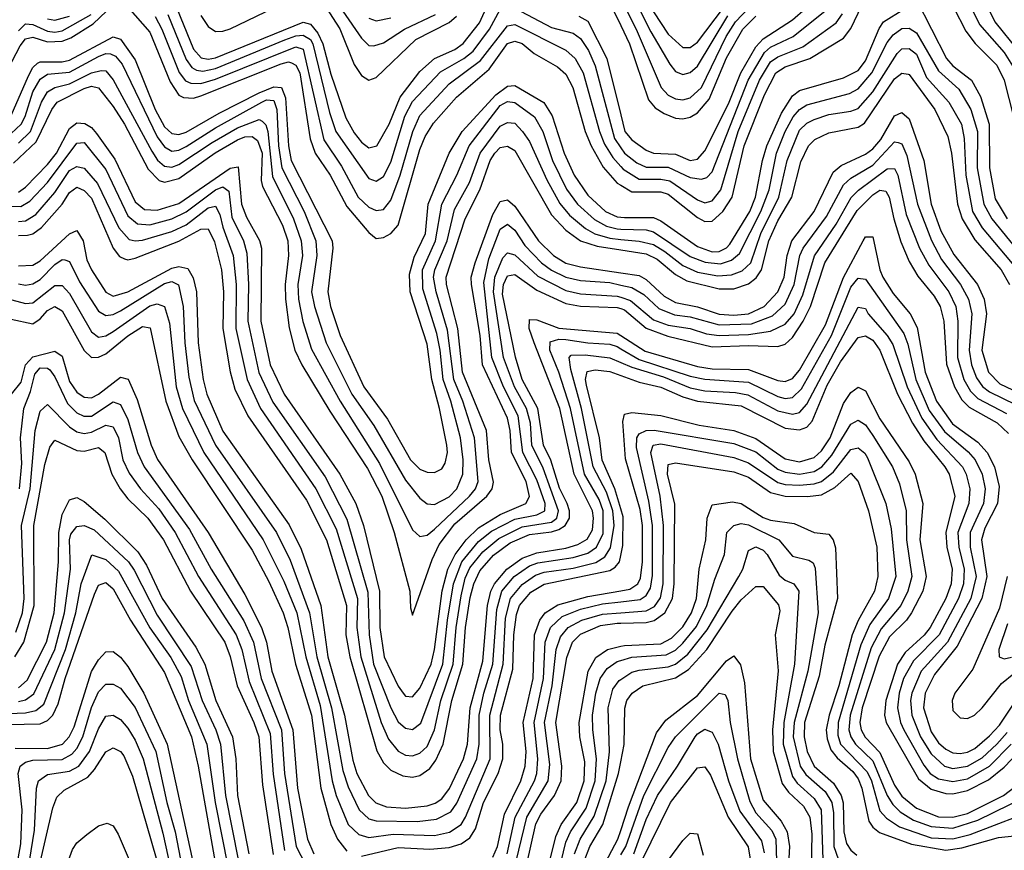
# Model space of a CAD drawing. Header units: inches. Extents: x 501365 to 657855, y 482276 to 547543.
# Tile 496 of 656: x 578354 to 581051, y 531139 to 533416. Entities that reach past the tile are written whole.
import ezdxf

# ---------------------------------------------------------------- set-up
doc = ezdxf.new("R2010")
doc.units = ezdxf.units.IN
doc.header["$MEASUREMENT"] = 0
doc.layers.add('A5573', color=7, linetype='Continuous')
doc.layers.add('A5583', color=7, linetype='Continuous')

msp = doc.modelspace()

# ---------------------------------------------------------------- linework, layer by layer
at = {"layer": 'A5573', "color": 5}
for points, elevation in [([(578774.6, 533470), (578830, 533335.6), (578851.2, 533311.2), (578870, 533307.7), (578890, 533311.7), (579130, 533409.6), (579150, 533403.4), (579170, 533378.8), (579183.8, 533350), (579206.3, 533266.3), (579247.2, 533147.2), (579270, 533105.9), (579290, 533080.8), (579310, 533064.7), (579332.3, 533070), (579365.9, 533130), (579396.1, 533203.9), (579450, 533274.2), (579490, 533309.8), (579545.2, 533334.8), (579568.8, 533351.2), (579612.8, 533407.2), (579650, 533488.9)], 4180), ([(578310, 533258.4), (578355.4, 533344.6), (578370, 533363.7), (578390, 533368.5), (578430, 533355.7), (578470, 533357.3), (578493.4, 533366.6), (578555.4, 533404.6), (578610, 533456.9)], 4120), ([(578650, 533450.3), (578710, 533382.1), (578765.9, 533245.9), (578789.6, 533209.6), (578802.4, 533202.4), (578830, 533201.4), (578850, 533207.7), (579070, 533295.5), (579090, 533300.6), (579098.1, 533298.1), (579110, 533291.4), (579120.6, 533270), (579149.1, 533089.1), (579162.9, 533050), (579203.7, 532990), (579250, 532903.7), (579310, 532832.7), (579330, 532816.4), (579350, 532819.2), (579370, 532830.4), (579390, 532852.9), (579450, 533060.4), (579464.4, 533095.6), (579487.4, 533132.6), (579550, 533204.1), (579639.2, 533280.8), (579690, 533350.7), (579710, 533357.3), (579730, 533350.7), (579763.3, 533323.3), (579826.5, 533286.5), (579850, 533266.5), (579868.7, 533230), (579902.9, 533110), (579918.9, 533070), (579951.5, 533011.5), (579990, 532968.1), (580000, 532962.2)], 4120), ([(578759.7, 533430), (578810, 533307.2), (578825.1, 533285.1), (578837.8, 533277.8), (578855.1, 533275.1), (578890, 533282.5), (579079.5, 533360.5), (579110, 533371.6), (579130, 533373.5), (579150, 533361.4), (579156.8, 533350), (579202.1, 533162.1), (579219.4, 533110), (579310, 532980.4), (579330, 532973.3), (579350, 532986.6), (579370, 533025.7), (579408.3, 533151.7), (579430, 533192.1), (579506.5, 533273.5), (579570.3, 533309.7), (579595.5, 533330), (579640.7, 533390), (579670, 533444.1)], 4160), ([(578850, 533428), (578870, 533397.6), (578890, 533384), (578910, 533384.5), (578930, 533391.3), (579050, 533448.6)], 4220), ([(579191.8, 533450), (579230.6, 533390.6), (579270, 533293.2), (579290, 533263.3), (579310, 533250.1), (579330, 533257.2), (579438.5, 533361.5), (579530, 533408.8), (579550, 533425.8)], 4220), ([(579239.1, 533439.1), (579290, 533365), (579310, 533345), (579324.1, 533344.1), (579350, 533352.6), (579408, 533390), (579492.7, 533430)], 4240), ([(579710, 533447.4), (579810, 533394.8), (579870, 533379.1), (579890, 533364.7), (579911.8, 533331.8), (579929.6, 533290), (579982.6, 533090), (580000, 533065.2)], 4160), ([(579975.8, 533450), (580000, 533400)], 4220), ([(578350, 533385.2), (578370, 533404.5), (578390, 533403), (578430, 533384.5), (578450, 533381.9), (578470, 533385.4), (578549.3, 533430)], 4140), ([(578430, 533418.2), (578450, 533414.9), (578490, 533425.3)], 4160), ([(578724.9, 533424.9), (578743.2, 533390), (578790.9, 533270.9), (578808.3, 533248.3), (578822, 533242), (578850, 533241.3), (578890, 533253.3), (579110, 533341.6), (579130, 533335.1), (579186.7, 533086.7), (579234.9, 533014.9), (579281, 532930), (579310, 532902.4), (579330, 532893.2), (579350, 532895.4), (579370, 532921.2), (579396, 532990), (579430.3, 533109.7), (579450, 533153.3), (579530, 533240.3), (579615.8, 533304.2), (579690, 533398.8), (579710, 533402.9), (579850, 533332.4), (579874.8, 533310), (579897.1, 533270), (579941.5, 533110), (579955.1, 533075.1), (579977.9, 533037.9), (580000, 533013.4)], 4140), ([(579310, 533419.8), (579330, 533412.8), (579370, 533421.2)], 4260), ([(579885.6, 533425.6), (579910, 533411.9), (579961.6, 533310), (580000, 533155)], 4180), ([(578330, 533153.3), (578378, 533262), (578390, 533284.7), (578402.9, 533297.1), (578410, 533301), (578470, 533300.2), (578490, 533305.3), (578610, 533369.3), (578630, 533362.4), (578670, 533305.8), (578724.6, 533170), (578750, 533122.2), (578770, 533104), (578790, 533101.2), (578810, 533108), (578899.9, 533160.1), (579010, 533215.7), (579050, 533231.8), (579070.5, 533230.5), (579082, 533202), (579089.9, 533069.9), (579097.3, 533030), (579209.6, 532810), (579211.8, 532790), (579198.1, 532670), (579205, 532630), (579231.9, 532550), (579296, 532410), (579361, 532321), (579423.7, 532210), (579450, 532184), (579470, 532175.5), (579490, 532175.3), (579510, 532185.4), (579519.3, 532200.7), (579525.4, 532230), (579523.3, 532250), (579503.7, 532350), (579482.3, 532430), (579470, 532526.9), (579423, 532670), (579421.7, 532718.3), (579434.6, 532765.4), (579465.2, 532830), (579472.5, 532910), (579530.4, 533050), (579565.9, 533110), (579657.8, 533210), (579690, 533233.5), (579710, 533235.5), (579789.4, 533189.4), (579812.2, 533152.2), (579845.4, 533050), (579872.4, 532990), (579910, 532935.1), (579958.3, 532890), (579990, 532876.1), (580000, 532874.8)], 4080), ([(578330, 533104.4), (578357.7, 533130), (578368.9, 533151.1), (578390, 533218.7), (578410, 533253.3), (578430, 533266.3), (578490, 533272.5), (578570, 533315.3), (578590, 533323.6), (578602.2, 533322.2), (578616, 533316), (578634, 533294), (578730, 533094.9), (578750, 533067.3), (578770, 533056), (578790, 533058.8), (578810, 533068.7), (578890, 533119.6), (579017.1, 533190), (579030, 533196.3), (579050, 533194.7), (579057.8, 533170), (579062.9, 533070), (579071.3, 533010), (579132.9, 532890), (579165.2, 532810), (579167.4, 532770), (579153.4, 532670), (579161, 532630), (579193.3, 532530), (579263.6, 532390), (579323.6, 532303.6), (579410, 532153.5), (579450, 532104.4), (579470, 532088.7), (579490, 532086.8), (579530, 532108.4), (579551.3, 532130), (579567.5, 532170), (579568.2, 532210), (579560.9, 532270), (579535, 532370), (579513.5, 532430), (579505.5, 532510), (579496.1, 532556.1), (579458.2, 532678.2), (579457.1, 532730), (579492.7, 532810), (579509.8, 532910), (579550.9, 532990), (579584.9, 533070), (579670, 533180.9), (579690, 533192.2), (579710, 533189.5), (579763.4, 533150), (579786.3, 533110), (579813, 533030), (579851.5, 532951.5), (579881.4, 532910), (579928.2, 532868.2), (579961, 532850), (579990, 532842.4), (580000, 532842.1)], 4060), ([(578350, 533077.7), (578382.9, 533110), (578413.5, 533190), (578430, 533218.1), (578449.8, 533230.2), (578490, 533240.1), (578550, 533270.2), (578577.1, 533277.1), (578590, 533275.9), (578610, 533251), (578715.8, 533055.8), (578731.3, 533031.3), (578750, 533014.7), (578770, 533011.7), (578790, 533019.1), (578880.6, 533079.4), (578950, 533119.2), (579010, 533142.4), (579018.2, 533138.2), (579028.1, 533128.1), (579033.7, 533110), (579046, 532986), (579104, 532870), (579124.7, 532810), (579127.9, 532770), (579115.5, 532690), (579116.9, 532650), (579128.9, 532588.9), (579153.4, 532513.4), (579231.4, 532370), (579339.6, 532199.6), (579430, 532018), (579450, 531999.3), (579470, 532003.3), (579490, 532019.4), (579585.4, 532110), (579601.9, 532130), (579609.7, 532150), (579599.8, 532270), (579567.4, 532370), (579542.5, 532430), (579525.3, 532565.3), (579494, 532670), (579487.3, 532710), (579490.7, 532730), (579524.4, 532810), (579544.5, 532895.5), (579585.4, 532970), (579615.3, 533050), (579670, 533123.8), (579690, 533134.6), (579710, 533132.1), (579731.1, 533110), (579750, 533082.2), (579797.2, 532977.2), (579832.7, 532912.7), (579859.9, 532879.9), (579903.4, 532843.4), (579929.2, 532829.2), (579970, 532816.8), (580000, 532813.8)], 4040), ([(578337, 533023), (578398.9, 533081.1), (578442, 533170), (578456.7, 533190), (578530, 533227.8), (578550, 533233.8), (578570, 533229.4), (578610, 533178.2), (578640.4, 533130), (578706, 533006), (578735.3, 532975.3), (578750.5, 532970.5), (578790, 532980.9), (578889.2, 533050.8), (578950, 533087.2), (578970, 533094.9), (578990, 533096.3), (579005, 533085), (579017.5, 533050), (579015.1, 532975.1), (579018.7, 532958.7), (579073.3, 532853.3), (579087.8, 532810), (579090, 532770), (579081, 532690), (579081.3, 532650), (579091.7, 532571.7), (579107.6, 532510), (579126.1, 532470), (579202.9, 532342.9), (579305.9, 532185.9), (579345.4, 532110), (579379.2, 532010), (579422.4, 531850), (579423.9, 531803.9), (579430, 531783.5), (579483.1, 531936.9), (579502.5, 531977.5), (579546, 532034), (579633.5, 532110), (579647.9, 532130), (579651.6, 532148.4), (579638.8, 532210), (579632.6, 532290), (579566.5, 532450), (579554.1, 532570), (579522.8, 532690), (579521.8, 532710), (579574.2, 532870), (579614, 532950), (579642.2, 533030), (579654.8, 533050), (579670, 533065.6), (579690, 533069.8), (579710, 533057.1), (579810, 532881.6), (579850, 532839.1), (579889.7, 532810), (579935.6, 532795.6), (580000, 532785.6)], 4020), ([(578350, 532943), (578370, 532957.3), (578430, 533018.7), (578454.3, 533050), (578490, 533117.5), (578510, 533133.6), (578531.8, 533131.8), (578550, 533120.4), (578564.3, 533104.3), (578614, 533034), (578670, 532917.2), (578695.9, 532895.9), (578730, 532893.8), (578790, 532912.7), (578930, 533009.2), (578952.5, 533012.5), (578960.8, 532910), (578974.8, 532874.8), (579010.8, 532810.8), (579015.9, 532790), (579014.3, 532590), (579039.9, 532470), (579078, 532390), (579230.3, 532170), (579274.5, 532090), (579295.6, 532030), (579338.9, 531850), (579340.5, 531750), (579351.7, 531670), (579390, 531589.6), (579403.9, 531570), (579410, 531561.7), (579430, 531559.9), (579450, 531583.7), (579480.9, 531650), (579490.2, 531689.8), (579510.8, 531850.8), (579526.8, 531910), (579546.6, 531950), (579576.4, 531990), (579610, 532023), (579670, 532059.5), (579740.1, 532090), (579750.5, 532109.5), (579740.7, 532150), (579700.9, 532230), (579697.5, 532290), (579690, 532324), (579621.2, 532470), (579615.2, 532550), (579591.3, 532690), (579590.5, 532710), (579600.9, 532750), (579650, 532882.5), (579670, 532918), (579690, 532922.5), (579710, 532905.1), (579774.3, 532810), (579816.1, 532770), (579850, 532748.9), (579890, 532738.8), (580000, 532722.3)], 3980), ([(578310, 532904.5), (578356.4, 532903.6), (578381.6, 532918.4), (578430.2, 532969.8), (578510, 533077.5), (578530, 533079.2), (578590, 533005.4), (578650, 532878.1), (578676.4, 532856.4), (578710, 532853.6), (578770, 532869.9), (578810, 532889.3), (578890, 532949.8), (578910, 532958.1), (578926.1, 532946.1), (578934.7, 532874.7), (578966.7, 532810), (578976.2, 532776.2), (578980.8, 532690), (578978.7, 532590), (579008.9, 532448.9), (579047.3, 532367.3), (579190, 532162.6), (579250, 532047.2), (579306.9, 531846.9), (579310.7, 531730), (579322.8, 531650), (579370, 531529.6), (579390, 531491.5), (579410, 531473.8), (579430, 531470.1), (579452.4, 531487.6), (579513.1, 531650), (579525.5, 531770), (579541.6, 531870), (579565, 531930), (579610, 531986), (579646, 532014), (579710, 532047.2), (579770, 532058.5), (579792.3, 532070), (579793.3, 532090), (579770, 532154.6), (579731.4, 532230), (579718.8, 532330), (579679, 532410), (579647, 532490), (579624.6, 532695.4), (579639.1, 532760.9), (579670, 532841.7), (579690, 532856), (579710, 532839.3), (579737.5, 532797.5), (579783.1, 532750), (579809.9, 532729.9), (579850, 532710.4), (579890, 532701.4), (579970, 532695.8), (580000, 532688.7)], 3960), ([(578350, 532863.1), (578370, 532864.5), (578397.8, 532882.2), (578450, 532942.6), (578490, 533002.9), (578510, 533014), (578530, 533009.4), (578566.7, 532966.7), (578625.5, 532845.5), (578653.6, 532813.6), (578670, 532809.6), (578690, 532812.1), (578770, 532835.6), (578810, 532853.8), (578870, 532900.4), (578890, 532905.3), (578902, 532882), (578910, 532847.3), (578938.2, 532770), (578946.4, 532690), (578945.4, 532570), (578976.4, 532430), (579013.4, 532350), (579165, 532130), (579220.8, 532020.8), (579278.5, 531830), (579277, 531750), (579287.8, 531670), (579344, 531490), (579364.2, 531444.2), (579390, 531410.9), (579410, 531399.9), (579430, 531398), (579450, 531405.6), (579470, 531424.3), (579490, 531470), (579507.4, 531550), (579541.1, 531650), (579548.9, 531750), (579562.7, 531837.3), (579574.3, 531885.7), (579586.8, 531913.2), (579622.2, 531957.8), (579665.9, 531994.1), (579730, 532025.7), (579810, 532038.9), (579824.8, 532050), (579829.5, 532070), (579787.2, 532187.2), (579756.3, 532250), (579752.5, 532310), (579742, 532350), (579708.9, 532410), (579678.6, 532490), (579651.4, 532670), (579655, 532710), (579676.8, 532763.2), (579690, 532777.1), (579710, 532771.3), (579773.1, 532713.1), (579850, 532673.8), (579890, 532664.8), (579990, 532658.4), (580000, 532655.1)], 3940), ([(578350, 532824.7), (578375, 532825), (578390, 532829.2), (578413.1, 532846.9), (578469.7, 532910.3), (578490, 532942.7), (578510, 532956.8), (578530, 532948.3), (578550, 532927.2), (578610, 532790.1), (578627.2, 532767.2), (578640.7, 532760.7), (578650, 532758), (578670, 532762.4), (578790, 532809.2), (578850, 532842.3), (578870, 532843), (578887.4, 532807.4), (578906.2, 532730), (578912, 532670), (578909.9, 532570), (578930.4, 532450.4), (578943.3, 532403.3), (578978.2, 532330), (579138.9, 532098.9), (579194.5, 531990), (579249, 531810), (579246.6, 531730), (579257.7, 531670), (579332.3, 531412.3), (579350, 531378.9), (579370, 531358.8), (579403.1, 531343.1), (579430, 531339.4), (579450, 531344), (579476.8, 531363.2), (579493.6, 531386.4), (579513.6, 531430), (579537, 531550), (579567.7, 531650), (579574.9, 531750), (579587.7, 531832.3), (579597.4, 531870), (579614.3, 531905.7), (579651.6, 531948.4), (579697.5, 531982.5), (579750, 532004.8), (579810, 532012), (579830, 532018.6), (579847.7, 532030), (579859.2, 532050), (579859.8, 532070), (579852.9, 532090), (579832.3, 532132.3), (579808.8, 532208.8), (579788, 532250), (579772.7, 532350), (579730.3, 532430), (579711.4, 532491.4), (579676.5, 532663.5), (579679, 532690), (579690, 532713.9), (579710, 532717.4), (579770, 532674.7), (579850, 532637.8), (579890, 532630.5), (579990, 532627.1), (580000, 532624)], 3920), ([(578350, 532741.7), (578390, 532743.2), (578410, 532755.5), (578490, 532829.2), (578510, 532838.1), (578527.9, 532810), (578537.4, 532757.4), (578550.5, 532730), (578589.4, 532669.4), (578610, 532658.4), (578650, 532670), (578770, 532735.3), (578790, 532739.7), (578814.3, 532734.3), (578828.9, 532708.9), (578837.9, 532670), (578842.9, 532530), (578856.1, 532430), (578866.2, 532390), (578910, 532288.3), (579091.4, 532031.4), (579124.9, 531964.9), (579178.7, 531810), (579197.9, 531670), (579243.5, 531510), (579266.1, 531386.1), (579277, 531350), (579309.2, 531289.2), (579329.2, 531269.2), (579358.8, 531258.8), (579410, 531254.8), (579470, 531261.2), (579491.6, 531268.4), (579510, 531280.7), (579531, 531309), (579569.4, 531390), (579580.2, 531430), (579587.2, 531530), (579622.6, 531657.4), (579634.9, 531810), (579644.6, 531850), (579654.3, 531870), (579688.2, 531910), (579730, 531940.4), (579770, 531954.9), (579850, 531967.5), (579882.8, 531977.2), (579908, 531992), (579922.2, 532017.8), (579925.8, 532050), (579922.5, 532070), (579872.7, 532170), (579833.2, 532350), (579762.7, 532530), (579749.3, 532570), (579750, 532593.9), (579770, 532593.3), (579830, 532570.9), (579990, 532556.8), (580000, 532550.4)], 3880), ([(578350, 532692.1), (578370, 532688.8), (578390, 532691.6), (578410, 532704), (578450, 532744.8), (578470, 532758.5), (578477.6, 532757.6), (578490, 532753), (578517.9, 532697.9), (578570, 532617), (578590, 532605.5), (578610, 532608.2), (578630, 532617.8), (578750, 532692.9), (578770, 532698.7), (578789, 532689), (578801.9, 532630), (578805.9, 532530), (578816.6, 532436.6), (578831.9, 532371.9), (578890, 532249.4), (579056.9, 532010), (579094.6, 531934.6), (579147.9, 531790), (579168, 531670), (579208.1, 531530), (579238.4, 531358.4), (579253.1, 531313.1), (579283.4, 531250), (579310, 531225.7), (579330, 531220.5), (579442.1, 531217.9), (579495.4, 531224.5), (579534.9, 531245.1), (579551.2, 531268.8), (579605.5, 531390), (579612.4, 531430), (579612.5, 531510), (579625, 531570), (579649.4, 531650), (579660.4, 531799.6), (579674.2, 531850), (579708.2, 531890), (579750, 531918.7), (579772.9, 531927.1), (579870, 531942), (579910, 531953.7), (579933.5, 531970), (579951.9, 532008.1), (579951.9, 532070), (579940.7, 532100.7), (579901.1, 532170), (579862.6, 532350), (579830.5, 532450), (579805.5, 532510), (579807, 532533), (579830, 532540.5), (579850, 532539.8), (579910, 532530.2), (579970, 532526.6), (579990, 532520), (580000, 532514.2)], 3860), ([(578270, 532664.5), (578370, 532637.7), (578390, 532640.3), (578450, 532687.8), (578470, 532687.6), (578490, 532665.4), (578550, 532560.3), (578570, 532545.8), (578590, 532549.3), (578610, 532561.5), (578710, 532631.3), (578730, 532636.9), (578750.1, 532630), (578763.8, 532583.8), (578782.3, 532410), (578799.2, 532350), (578858, 532230), (579020.6, 531990), (579076.9, 531876.9), (579112.4, 531790), (579137, 531670), (579176.6, 531536.6), (579209.3, 531330), (579220.9, 531290), (579253.2, 531210), (579282.4, 531182.4), (579310, 531174.7), (579376.8, 531183.2), (579490, 531180.2), (579531.2, 531188.8), (579562.5, 531210), (579575, 531230), (579642.3, 531390), (579641.7, 531510), (579677.9, 531650), (579684.5, 531775.5), (579697.6, 531830), (579730, 531868.3), (579766.7, 531893.3), (579790, 531901.7), (579870, 531912.8), (579931.6, 531928.4), (579956.6, 531943.4), (579972, 531968), (579982.1, 532030), (579978.6, 532070), (579961.1, 532121.1), (579924.7, 532190), (579892.8, 532350), (579863, 532457), (579858.8, 532490), (579863.9, 532496.1), (579902.3, 532497.7), (579970, 532489.5), (580000, 532476.3)], 3840), ([(578330, 532594.8), (578390, 532582.2), (578410, 532595.7), (578430, 532618.7), (578450, 532630.1), (578470, 532618.1), (578530, 532509.7), (578550.1, 532490.1), (578570, 532490.6), (578590, 532500.6), (578650, 532549.8), (578690, 532575.5), (578711.5, 532571.5), (578753.8, 532370), (578790, 532273.8), (578825.7, 532210), (578990, 531962.2), (579036.1, 531876.1), (579075.3, 531790), (579088.5, 531750), (579109.2, 531650), (579153.1, 531510), (579178.3, 531310), (579205.9, 531210), (579224.6, 531170), (579250, 531136.6)], 3820), ([(578331.3, 532390), (578357.3, 532422.7), (578370, 532470.4), (578390, 532492.2), (578450, 532507.1), (578470, 532493.9), (578490, 532424), (578510, 532394.7), (578530, 532381.1), (578550, 532379.3), (578570, 532389.8), (578630, 532436), (578650.5, 532430.5), (578675.3, 532375.3), (578713.7, 532250), (578731, 532211), (578869.6, 532010), (578970, 531840.3), (579016.1, 531750), (579029.7, 531710), (579044.7, 531630), (579102.2, 531470), (579114.7, 531310), (579141.6, 531170), (579159.3, 531130)], 3780), ([(578353.6, 532130), (578359.5, 532199.5), (578355.7, 532270), (578365.2, 532350), (578383.2, 532396.8), (578395.1, 532444.9), (578410, 532461.8), (578430, 532461), (578436.4, 532456.4), (578450, 532437.5), (578484.3, 532364.3), (578510, 532338.5), (578529.3, 532329.3), (578550, 532329.6), (578610, 532368.3), (578630, 532361), (578650, 532319.8), (578676, 532230), (578694.6, 532190), (578818.9, 532018.9), (578878.5, 531910), (578967.9, 531767.9), (578993.7, 531710), (579015.1, 531610), (579070.7, 531470), (579078.6, 531350), (579111.1, 531150), (579173.1, 531030)], 3760), ([(580000, 532075.7), (579984.1, 532130), (579949.1, 532209.1), (579941.9, 532270), (579906, 532414), (579903.4, 532430), (579908.2, 532451.8), (579930, 532456.6), (579970, 532451.9), (580000, 532441)], 3820), ([(578342.8, 531737.2), (578361, 531790), (578366.1, 531830), (578358.3, 532030), (578382.7, 532130), (578396.2, 532290), (578410, 532343.2), (578430, 532361), (578490, 532299.8), (578510, 532286.5), (578530, 532281.4), (578550, 532285.3), (578590, 532304.4), (578610, 532300.2), (578624.1, 532270), (578636.3, 532210), (578653.4, 532173.4), (578684.3, 532130), (578734.9, 532074.9), (578780, 532010), (578843.7, 531890), (578946.8, 531730), (578962.3, 531690), (578981.9, 531601.9), (579039.8, 531459.8), (579048.2, 531348.2), (579079.2, 531139.2)], 3740), ([(578340.6, 531670), (578364.8, 531710), (578393.7, 531810), (578392.7, 532030), (578422.8, 532197.2), (578436.1, 532243.9), (578450, 532263.5), (578510, 532235.5), (578530, 532233.8), (578570, 532243.6), (578586.6, 532230), (578606.3, 532170), (578628.5, 532130), (578650, 532103), (578704.6, 532050), (578747.9, 531990), (578821.5, 531850), (578916, 531710), (578930.5, 531670.5), (578949.8, 531589.8), (578995.3, 531490), (579008.6, 531450), (579019.1, 531319.1), (579047.6, 531127.6)], 3720), ([(578350, 531584.3), (578373.9, 531606.1), (578427.1, 531710), (578447.8, 531790), (578459.7, 531930), (578460.5, 532010), (578470, 532060.2), (578490, 532100.4), (578510, 532106.7), (578530, 532095.5), (578586.7, 532046.7), (578677.3, 531957.3), (578701.2, 531921.2), (578743.7, 531830), (578836.4, 531696.4), (578861.2, 531650), (578891.3, 531550), (578936.5, 531450), (578945.3, 531390), (578950.7, 531290), (578981, 531130)], 3680), ([(578350, 531546.8), (578370, 531552.2), (578392.1, 531567.9), (578449.7, 531690), (578476.8, 531790), (578492.7, 531910), (578490, 531990), (578494, 532006), (578510, 532026.9), (578530, 532029.4), (578557.7, 532017.7), (578651.7, 531930), (578667.3, 531907.3), (578730, 531783.9), (578823.5, 531643.5), (578853.8, 531550), (578891.2, 531470), (578903.9, 531430), (578917.7, 531290), (578952.6, 531110)], 3660), ([(578211.5, 531510), (578370, 531515.9), (578397.7, 531522.3), (578419.7, 531540.3), (578479.2, 531690), (578507.6, 531790), (578522.5, 531870), (578550.9, 531949.1), (578590, 531936), (578624.7, 531904.7), (578710, 531748.7), (578767.5, 531667.5), (578795.7, 531615.7), (578816.3, 531550), (578866.7, 531430), (578889.2, 531270), (578924.5, 531090)], 3640), ([(579290, 531122.9), (579390, 531146.9), (579477.4, 531142.6), (579530, 531146.9), (579563.1, 531156.9), (579586.2, 531173.8), (579602, 531198), (579624.3, 531270), (579664.4, 531350), (579677.4, 531390), (579676.7, 531430), (579669.5, 531470), (579670.9, 531510), (579704, 531636), (579706.8, 531730), (579714.7, 531785.3), (579723.1, 531810), (579753.5, 531846.5), (579790, 531869.1), (579970, 531906.6), (579984.7, 531915.3), (579996.4, 531930), (580000, 531947.4)], 3820), ([(578277, 531483), (578410, 531486.1), (578430, 531494.7), (578444.8, 531510), (578459.1, 531540.9), (578478.5, 531610), (578558.8, 531841.2), (578570, 531865.8), (578590, 531873.6), (578610, 531856.3), (578657.1, 531770), (578750, 531626.7), (578824.5, 531450), (578842.7, 531370), (578892, 531090)], 3620), ([(579650, 531120.1), (579662.1, 531150), (579681.7, 531238.3), (579726, 531330), (579738.3, 531370), (579740.7, 531410), (579732.5, 531490), (579759.7, 531610), (579763.7, 531730), (579778, 531770), (579792.9, 531790), (579827.8, 531812.2), (579910, 531835), (580000, 531850.9)], 3780), ([(579688.8, 531130), (579710.9, 531230), (579763.9, 531330), (579770.1, 531350), (579772.8, 531390), (579762.6, 531490), (579788, 531610), (579793.2, 531710), (579807.3, 531750), (579839.6, 531780.4), (579890, 531800.3), (579950, 531814.9), (580000, 531820.7)], 3760), ([(579713.9, 531110), (579742.5, 531230), (579801.3, 531330), (579805.8, 531374.2), (579791.6, 531490), (579812.2, 531590), (579823.5, 531690), (579835.1, 531724.9), (579856.2, 531750), (579893.2, 531770), (579950, 531786.6), (580000, 531790.5)], 3740), ([(579741.9, 531098.1), (579767.8, 531212.2), (579781.2, 531238.8), (579818.7, 531290), (579836.4, 531330), (579838.7, 531370), (579822.1, 531490), (579852.1, 531667.9), (579868.1, 531710), (579890, 531731.8), (579944.4, 531755.6), (579990, 531761.9), (580000, 531762)], 3720), ([(579775.8, 530990), (579822.5, 531177.5), (579837.2, 531210), (579879.8, 531270), (579900, 531330), (579901.8, 531381.8), (579888.3, 531450), (579886.2, 531490), (579910.4, 531630), (579932.1, 531667.9), (579963.4, 531690), (580000, 531698.6)], 3680), ([(578341.1, 531418.9), (578430, 531418.6), (578470.5, 531430), (578489.6, 531450.4), (578502.5, 531477.5), (578550, 531629.2), (578570, 531661.8), (578590, 531683.3), (578610, 531684.2), (578630, 531669.2), (578650, 531643), (578693.7, 531570), (578757.9, 531430), (578835.7, 531070)], 3580), ([(579813.3, 531010), (579850, 531161.5), (579862.6, 531190), (579904.9, 531255.1), (579930.3, 531330), (579934, 531390), (579923.2, 531470), (579922.9, 531510), (579931.7, 531570), (579943.3, 531610), (579962.5, 531637.5), (579990, 531657), (580000, 531659.9)], 3660), ([(579873.3, 531130), (579889, 531170), (579927.5, 531232.5), (579959.7, 531330), (579969.2, 531409.2), (579965.3, 531530), (579978.6, 531581.4), (579995.3, 531604.7), (580000, 531607.8)], 3640), ([(578345.1, 531090), (578356.7, 531156.8), (578360.1, 531250), (578349.5, 531350), (578355.1, 531370), (578370, 531380.9), (578390, 531386), (578470, 531388.6), (578496.8, 531403.2), (578510, 531418), (578526.3, 531450), (578550, 531530.6), (578570, 531573.9), (578590, 531595.1), (578610, 531594.3), (578630, 531583.7), (578670, 531530.5), (578726.7, 531410), (578756.6, 531270), (578780, 531190), (578798.9, 531090)], 3560), ([(578380.6, 531110), (578394.7, 531194.7), (578399.5, 531310), (578405.1, 531330), (578430, 531347.1), (578490, 531356.4), (578515.3, 531370), (578545.1, 531410), (578570, 531471.9), (578590, 531507.3), (578610, 531509.6), (578630, 531497.9), (578650, 531474), (578670, 531441), (578692.2, 531390), (578746.2, 531186.2), (578766.9, 531090)], 3540), ([(578401.8, 531070), (578444.4, 531255.6), (578455.4, 531284.6), (578475.8, 531304.2), (578540, 531340), (578559, 531361), (578590, 531409.2), (578610, 531419.9), (578630, 531410.5), (578638.5, 531398.5), (578662.9, 531342.9), (578741.1, 531070)], 3520), ([(579899.4, 531110), (579915, 531150), (579950.7, 531210), (579994, 531350), (580000, 531381.6)], 3620), ([(578413.3, 530906.7), (578498, 531142), (578510, 531159.7), (578537.3, 531182.7), (578570, 531206), (578593.5, 531213.5), (578610, 531206.7), (578623.7, 531183.7), (578740, 530910)], 3480), ([(579950.4, 531090), (579992.4, 531170), (580000, 531193.2)], 3580)]:
    msp.add_lwpolyline(points, dxfattribs=dict(at, elevation=elevation))
at = {"layer": 'A5583', "color": 5}
for points, elevation in [([(580022.1, 533502.1), (580082.6, 533382.6), (580134.5, 533294.5), (580150, 533274), (580170, 533265.8), (580190, 533271.4), (580210, 533288.3), (580293.6, 533426.4)], 4260), ([(580090, 533437.9), (580130, 533376.3), (580170, 533339.7), (580190, 533340.1), (580210, 533354.2), (580330, 533513.1)], 4280), ([(580000, 533155), (580011.2, 533110), (580030, 533086.8), (580070, 533058.1), (580090, 533050.6), (580150, 533047.8), (580190, 533030.4), (580210, 533033.8), (580230, 533056.5), (580294.9, 533185.1), (580329.3, 533270.7), (580370, 533342), (580390, 533364), (580470, 533415.6), (580541.3, 533478.7)], 4180), ([(580000, 532962.2), (580030, 532944.6), (580110, 532944.4), (580130, 532937.5), (580210, 532873.6), (580230, 532863.2), (580250, 532863.5), (580279.4, 532890), (580305.1, 532930), (580337.6, 533070), (580393.7, 533210), (580424.9, 533270), (580450, 533286.9), (580518.3, 533310), (580610, 533365.4), (580630, 533391.7), (580670, 533476.9)], 4120), ([(580000, 533473.9), (580042.6, 533390), (580110.6, 533230.6), (580130, 533208.8), (580150, 533198.9), (580170, 533196.4), (580190, 533201.5), (580221.5, 533230), (580288.6, 533370), (580314.3, 533410), (580350, 533447.9)], 4240), ([(580810, 533471.6), (580892.5, 533310), (580909.8, 533289.8), (580960.5, 533250), (580985.1, 533205.1), (581008.8, 533130), (581009.7, 533010), (581025.4, 532925.4), (581058.8, 532870)], 4080), ([(580949.3, 533470), (580982.5, 533402.5), (581050, 533325.7), (581073.3, 533290)], 4140), ([(580986, 533490), (581024.9, 533410), (581089.4, 533330)], 4160), ([(580000, 532874.8), (580010, 532873.5), (580090, 532873.9), (580110, 532864.7), (580210, 532794.8), (580250, 532779.6), (580270, 532780.6), (580289.4, 532790.6), (580298.9, 532801.1), (580353.6, 532890), (580368.9, 532930), (580387.9, 533030), (580400, 533070), (580440.5, 533159.5), (580470, 533207.2), (580490, 533221.7), (580610, 533256.5), (580650, 533276.8), (580670, 533303.2), (580707.9, 533392.1), (580719.8, 533410), (580775.1, 533444.9)], 4080), ([(580000, 533065.2), (580010.6, 533050), (580043.8, 533023.8), (580070, 533012.1), (580130, 533012.1), (580190, 532983.9), (580221.4, 532978.6), (580236.2, 532983.8), (580250, 532998.9), (580349.4, 533250), (580393.8, 533326.2), (580410, 533340.4), (580472, 533370), (580560.1, 533439.9)], 4160), ([(580911.7, 533450), (580945, 533385), (580970.9, 533350.9), (581030, 533291), (581049.8, 533250), (581075.3, 533150)], 4120), ([(580000, 533013.4), (580006.4, 533006.4), (580050, 532978.8), (580110, 532978.6), (580134.3, 532974.3), (580210, 532922.7), (580230, 532914.4), (580250, 532919.6), (580273.7, 532950), (580322, 533110), (580379.9, 533250), (580410, 533300.3), (580430, 533314.5), (580498.4, 533341.6), (580590, 533407.6), (580607.5, 533432.5)], 4140), ([(580000, 533400), (580024.2, 533350), (580076, 533196), (580094.4, 533174.4), (580118.6, 533158.6), (580150, 533146.3), (580170, 533144.3), (580190, 533148.5), (580210, 533161.2), (580241.8, 533198.2), (580290, 533311.3), (580334.2, 533390), (580370, 533426.1)], 4220), ([(580000, 532842.1), (580070, 532839.9), (580090, 532834.8), (580190, 532767.4), (580231.2, 532751.2), (580273.2, 532746.8), (580303.1, 532756.9), (580324.8, 532775.2), (580383.4, 532890), (580406.2, 532950), (580427, 533050), (580450.3, 533110), (580472.5, 533150), (580490, 533169.8), (580510, 533183.1), (580626.2, 533213.8), (580650, 533226.4), (580687.9, 533270), (580730, 533353.5), (580745.8, 533374.2), (580770, 533391.6), (580790, 533393), (580810, 533380.5), (580870, 533275.5), (580925.8, 533225.8), (580958.9, 533170), (580976.8, 533110), (580976, 533010), (580994.2, 532910), (581016.3, 532870), (581121.2, 532741.2)], 4060), ([(580000, 532813.8), (580050, 532808.8), (580090, 532799.5), (580121.1, 532781.1), (580170, 532742), (580210, 532724), (580266.1, 532713.9), (580303.3, 532716.7), (580332.5, 532727.5), (580355.9, 532750), (580383.5, 532830), (580432.9, 532930), (580455.6, 533030), (580490, 533112.9), (580510, 533132.5), (580530, 533142.6), (580570, 533155.9), (580630, 533164.9), (580650, 533172.8), (580690, 533218.6), (580756.8, 533323.2), (580770, 533336.3), (580790, 533337.5), (580810, 533321.8), (580837.9, 533257.9), (580899, 533190), (580932.9, 533130), (580940.9, 533090), (580945.3, 532990), (580963.8, 532890), (580990, 532845.6), (581086.3, 532730)], 4040), ([(580000, 532785.6), (580070, 532774.6), (580100.1, 532760.1), (580150, 532717.6), (580180.6, 532700.6), (580270, 532678.6), (580310, 532678.8), (580350, 532692.1), (580371.1, 532708.9), (580385.6, 532730), (580405.4, 532810), (580430, 532864.9), (580468.7, 532930), (580493.6, 533026.4), (580514.1, 533070), (580531.9, 533088.1), (580570, 533105.9), (580650, 533121.9), (580667.2, 533132.8), (580750, 533253.8), (580770, 533269.8), (580787, 533267), (580790, 533266.1), (580859.9, 533170), (580895.6, 533095.6), (580906, 533050), (580922.7, 532910), (580934.9, 532870), (580970, 532812.4), (581041.6, 532730), (581064.7, 532690)], 4020), ([(580000, 532722.3), (580050, 532714.8), (580070, 532704.3), (580118.7, 532658.7), (580150, 532641), (580210, 532628.6), (580270, 532609), (580310, 532606), (580350, 532609.6), (580392.5, 532630), (580430.7, 532670), (580447.9, 532710), (580455.7, 532770), (580468.5, 532810), (580530, 532890.1), (580582.2, 532997.8), (580603.9, 533016.1), (580670, 533047.5), (580690, 533062), (580712.1, 533087.9), (580750, 533152.3), (580770, 533161.8), (580790, 533144.7), (580830.5, 533030.5), (580849.8, 532910), (580877.1, 532837.1), (580912.3, 532772.3), (580977.5, 532690), (580995.2, 532650), (581001.4, 532610), (580989.3, 532510), (581006.9, 532450), (581037.9, 532417.9), (581105.6, 532385.6)], 3980), ([(580000, 532688.7), (580030, 532681.6), (580062.8, 532662.8), (580104, 532624), (580146.8, 532606.8), (580190, 532601.3), (580270, 532579.4), (580357.7, 532582.3), (580415.7, 532604.3), (580450, 532636.4), (580475.3, 532690), (580490.6, 532769.4), (580499.3, 532790), (580563.6, 532876.4), (580610, 532963.6), (580630, 532981.9), (580690, 533017.6), (580750, 533081.5), (580759.4, 533079.4), (580770, 533075.6), (580783.6, 533043.6), (580812.6, 532910), (580850.7, 532810.7), (580878.9, 532758.9), (580931, 532690), (580952.8, 532650), (580961.8, 532610), (580953.9, 532510), (580961, 532470), (580974.6, 532434.6), (580991.1, 532411.1), (581010, 532395.9), (581081.1, 532361.1)], 3960), ([(580000, 532655.1), (580026.4, 532646.4), (580090, 532593.5), (580130, 532578.7), (580190, 532569.5), (580234.8, 532554.8), (580270, 532550), (580350, 532553.1), (580410, 532562.4), (580450, 532581.1), (580474.7, 532610), (580498.4, 532661.6), (580530.8, 532769.2), (580590, 532855.9), (580631.3, 532928.7), (580651.4, 532948.6), (580730, 533007.6), (580750, 533008.2), (580758.5, 532990), (580781.9, 532881.9), (580818.5, 532790), (580843.5, 532743.5), (580898.8, 532670), (580917.4, 532630), (580923.2, 532590), (580921.9, 532490), (580939.8, 532430), (580958, 532398), (580977.7, 532377.7), (581056.8, 532336.8)], 3940), ([(580000, 532624), (580010, 532621), (580070, 532570.7), (580128.7, 532548.7), (580250, 532519.5), (580350, 532523.1), (580430, 532520.1), (580450, 532527), (580470, 532545.4), (580499.8, 532590), (580519.4, 532630), (580558.6, 532750), (580647.3, 532892.7), (580690, 532936.3), (580710, 532949), (580725.7, 532945.7), (580735.4, 532930), (580747.6, 532870), (580767.1, 532807.1), (580790, 532753), (580813.4, 532713.4), (580858.7, 532658.7), (580875, 532630), (580885.3, 532590), (580892.1, 532472.1), (580913.9, 532410), (580934.5, 532374.5), (580953.9, 532353.9), (581031.4, 532311.4), (581062.1, 532282.1)], 3920), ([(580000, 532550.4), (580067.3, 532507.3), (580210, 532465.2), (580250, 532459.4), (580350, 532457.4), (580430, 532426.8), (580450, 532424.7), (580470, 532432.8), (580490, 532455.2), (580560.4, 532579.6), (580610.4, 532709.6), (580663.6, 532810), (580670, 532821.3), (580690, 532821.3), (580709.4, 532730), (580717.5, 532710), (580745.9, 532665.9), (580793, 532610), (580812, 532572), (580833.9, 532450), (580864.7, 532370), (580908.5, 532308.5), (580977.7, 532257.7), (581003.5, 532230), (581023.9, 532190), (581036.7, 532136.7), (581031.5, 532090), (580997.5, 532022.5), (580988.5, 531990), (581002.6, 531890), (580988.9, 531830), (580921.5, 531698.5), (580859, 531621), (580833.8, 531570), (580829.3, 531530), (580850, 531464.3), (580870, 531434.2), (580890, 531416.3), (580910, 531406.7), (580930, 531404.4), (580950, 531408.6), (580970, 531418.8), (581010, 531452.9), (581037.2, 531482.8), (581077.3, 531542.7)], 3880), ([(580000, 532514.2), (580050, 532485), (580190, 532439.4), (580230, 532430.3), (580350, 532422.7), (580430, 532382.8), (580450, 532377.5), (580470, 532380.3), (580495.5, 532404.5), (580577.5, 532550), (580630, 532682.8), (580650, 532707.9), (580670, 532705.1), (580775.7, 532555.7), (580786.7, 532526.7), (580808.6, 532430), (580845.1, 532345.1), (580887, 532287), (580951.9, 532231.9), (580970.7, 532210), (580989.6, 532170), (580997.8, 532130), (580993.5, 532090), (580956.8, 532010), (580956.9, 531970), (580973.4, 531890), (580959.2, 531830), (580895, 531710), (580822.6, 531630), (580797.1, 531570), (580793.7, 531550), (580797, 531510), (580821, 531450), (580850, 531403.7), (580886.9, 531370), (580910, 531363.9), (580950, 531370.2), (580990, 531393.2), (581030, 531430.5), (581058.1, 531461.9)], 3860), ([(580000, 532476.3), (580030, 532463.2), (580117.2, 532437.2), (580190, 532407.3), (580230, 532398.8), (580314, 532394), (580347.7, 532387.6), (580430, 532343.8), (580470, 532334.7), (580490, 532339.8), (580510, 532362), (580650, 532628), (580670, 532624.8), (580677.4, 532610), (580730, 532550.8), (580745.4, 532525.4), (580784.1, 532410), (580824.3, 532324.3), (580865.4, 532265.4), (580936.5, 532190), (580946.1, 532170), (580955.8, 532130), (580953.3, 532090), (580922.9, 532010), (580925.8, 531970), (580940.4, 531910), (580939.1, 531870), (580925.4, 531830), (580871.7, 531730), (580801.4, 531658.6), (580774.9, 531610), (580762.3, 531570), (580758, 531530), (580765.8, 531490), (580775, 531470), (580830, 531372.7), (580847.5, 531350), (580870, 531335.4), (580910, 531327.5), (580950, 531335.6), (581010, 531370.4), (581069.6, 531430.4)], 3840), ([(580000, 532441), (580050, 532422.9), (580110, 532409), (580170, 532382.2), (580210, 532370), (580330, 532357.3), (580450, 532296.5), (580490, 532291.7), (580510, 532299.1), (580524.4, 532315.6), (580565.6, 532414.4), (580601.5, 532478.5), (580650, 532545.4), (580670, 532549.2), (580690, 532537.4), (580709.9, 532509.9), (580758.1, 532390), (580799.4, 532310), (580830, 532261.6), (580887.9, 532190), (580899.1, 532170), (580914.7, 532110), (580890.5, 532010), (580893.2, 531970), (580907.3, 531910), (580905.2, 531870), (580890.6, 531830), (580847.8, 531750), (580831.4, 531728.6), (580778.6, 531681.4), (580758.4, 531650), (580725.7, 531550), (580722.7, 531510), (580727.2, 531490), (580815.3, 531335.3), (580850, 531307.2), (580890, 531294.7), (580910, 531294.3), (580950, 531303.2), (581007.3, 531332.8), (581050, 531367.4), (581130, 531450.3)], 3820), ([(580000, 531850.9), (580024.7, 531855.3), (580046.9, 531870), (580054.4, 531885.6), (580059.6, 531930), (580059.7, 532030), (580053.4, 532073.4), (580012.6, 532212.6), (580005.7, 532314.3), (580010, 532334.6), (580030, 532339.8), (580110, 532331.1), (580214.9, 532305.1), (580310, 532289.7), (580370, 532267.8), (580450, 532212), (580490, 532204.2), (580530, 532216.1), (580550, 532234.4), (580573.4, 532270), (580610, 532363.6), (580630, 532393.8), (580650, 532409.2), (580670, 532398.8), (580710, 532321.7), (580790, 532204.3), (580806.5, 532170), (580827.5, 532090), (580819.1, 531990), (580836.5, 531890), (580827, 531850), (580796.6, 531790), (580782.7, 531770), (580735.7, 531724.3), (580708.1, 531671.9), (580661.3, 531530), (580655.1, 531490), (580658.7, 531470), (580669.8, 531449.8), (580710, 531407.4), (580750, 531318.2), (580770, 531287.8), (580810, 531254.4), (580870, 531231.5), (580910, 531230.2), (580950, 531240.6), (581047.9, 531290), (581110, 531337.1)], 3780), ([(580000, 531820.7), (580053.1, 531826.9), (580070, 531837.6), (580081.9, 531858.1), (580087.3, 531892.7), (580087.1, 532030), (580076.7, 532096.7), (580043.4, 532243.4), (580044.3, 532270), (580050, 532281.1), (580070, 532290), (580091.4, 532291.4), (580310, 532254.5), (580370, 532231.6), (580430, 532184.3), (580450, 532175.4), (580490, 532169.9), (580530, 532177.7), (580550.9, 532190), (580577.9, 532222.1), (580630, 532307.5), (580650, 532318.6), (580670, 532305.3), (580690, 532276.2), (580744.1, 532190), (580763.5, 532143.5), (580782.2, 532070), (580782.7, 531990), (580796.9, 531890), (580786.4, 531850), (580766.7, 531810), (580713.2, 531746.8), (580686.1, 531693.9), (580628.2, 531510), (580624.6, 531470), (580630, 531450), (580643.3, 531430), (580690, 531384.6), (580729.9, 531289.9), (580744.9, 531264.9), (580765.1, 531245.1), (580802.2, 531222.2), (580850, 531204.3), (580910, 531200.4), (580978.1, 531221.9), (581110, 531286.4)], 3760), ([(580000, 531790.5), (580070, 531795.9), (580092.1, 531807.9), (580109, 531831), (580116.4, 531870), (580116.9, 532030), (580108.4, 532110), (580082.1, 532230), (580088.4, 532250), (580110, 532253.5), (580310, 532216.3), (580350, 532201.7), (580430, 532147.9), (580450, 532142.2), (580490, 532139.8), (580530, 532143.5), (580550, 532150), (580582.8, 532177.2), (580630, 532238.1), (580650, 532242.9), (580668.1, 532228), (580675.4, 532215.4), (580725.8, 532090), (580740.7, 532020.7), (580753.7, 531890), (580733.5, 531830), (580681.9, 531758.1), (580657.3, 531702.7), (580595.5, 531490), (580594.5, 531454.5), (580602, 531430), (580674.5, 531354.5), (580686.5, 531330), (580710, 531247.9), (580727.5, 531227.5), (580763.8, 531203.8), (580850, 531173.6), (580910, 531171.2), (580957, 531183), (581090, 531234.2)], 3740), ([(580000, 531762), (580070, 531763.4), (580091.2, 531768.8), (580120.3, 531790), (580142.1, 531830), (580146.4, 531870), (580148.3, 532088.3), (580128, 532170), (580130, 532196.4), (580150, 532201.2), (580310, 532176.3), (580350, 532161.7), (580410, 532119.8), (580450, 532109.7), (580511.3, 532108.7), (580550, 532113.5), (580586.4, 532133.6), (580630, 532173.1), (580650, 532150.2), (580678.3, 532070), (580701.7, 531970), (580704.3, 531890), (580695, 531850), (580650.3, 531769.7), (580634, 531730), (580597.4, 531590), (580570.5, 531510), (580563, 531470), (580565.1, 531445.1), (580575, 531415), (580592.4, 531392.4), (580635.7, 531355.7), (580650, 531335.6), (580660.7, 531310), (580679.4, 531219.4), (580690, 531202.6), (580708.5, 531188.5), (580796, 531156), (580890, 531139.6), (580934.3, 531145.7), (581034.6, 531174.6), (581078.7, 531178.7)], 3720), ([(580000, 531698.6), (580010, 531700.9), (580110, 531705.2), (580139.2, 531720.8), (580170, 531751.6), (580193.9, 531790), (580207.3, 531830), (580214.4, 531910), (580233.3, 531990), (580236.7, 532050), (580250, 532086.4), (580305.8, 532094.2), (580330, 532089.8), (580390, 532051.4), (580410, 532044.3), (580474.8, 532034.8), (580530, 532010.1), (580570, 532005.7), (580582, 531990), (580588.4, 531968.4), (580593.5, 531830), (580558.7, 531701.3), (580543.2, 531616.8), (580503.6, 531490), (580502.5, 531450), (580510.5, 531410), (580529.5, 531370), (580583, 531323), (580603.3, 531290), (580609.1, 531269.1), (580611.3, 531190), (580618.4, 531158.4), (580630, 531139.9), (580646.4, 531126.4)], 3680), ([(580000, 531947.4), (580005.6, 531974.4), (580006.5, 532053.5), (580000, 532075.7)], 3820), ([(580000, 531659.9), (580030, 531668.5), (580124.5, 531675.5), (580150, 531688.3), (580170, 531706.7), (580207.2, 531752.8), (580236.2, 531810), (580257.6, 531882.4), (580284.2, 531950), (580290.3, 532010), (580310, 532030.1), (580330, 532035.4), (580350, 532031.3), (580433, 531990), (580470, 531945.4), (580514.8, 531934.8), (580527.2, 531927.2), (580532.9, 531912.9), (580540.4, 531790), (580512.7, 531630), (580474.6, 531490), (580472.4, 531450), (580491.8, 531370), (580507.1, 531347.1), (580560.1, 531300.1), (580577.9, 531270), (580582.4, 531242.4), (580583.9, 531150), (580595.9, 531115.9)], 3660), ([(580000, 531607.8), (580030, 531627.5), (580050, 531633.5), (580130, 531642.2), (580150.2, 531650), (580183.4, 531676.6), (580236.6, 531743.4), (580323.5, 531890), (580334.3, 531910), (580350, 531960.7), (580370, 531970.9), (580390, 531961.9), (580400.7, 531950), (580433.9, 531893.9), (580450, 531879.9), (580473.9, 531870), (580488.1, 531850), (580476.3, 531650), (580446.6, 531490), (580445, 531430), (580470, 531341.4), (580483.3, 531323.3), (580530, 531281.7), (580549.1, 531250), (580553.8, 531113.8)], 3640), ([(581058.8, 531890), (581037.2, 531802.8), (580964.3, 531635.7), (580914.6, 531570), (580907.5, 531550), (580910, 531522.6), (580930, 531502.1), (580950, 531500.9), (580969.3, 531510), (580990, 531529.5), (581043.3, 531596.7), (581076.3, 531623.7)], 3920), ([(580000, 531381.6), (580009.1, 531429.1), (580011.1, 531528.9), (580017.1, 531550), (580031.1, 531570), (580060.2, 531590), (580150, 531612.3), (580185.4, 531634.6), (580235.9, 531690), (580304.9, 531795.1), (580330, 531825.5), (580370, 531862), (580390, 531862.4), (580431.9, 531811.9), (580435.7, 531795.7), (580422.8, 531730), (580431, 531631), (580415.2, 531470), (580417.9, 531410), (580442.2, 531322.2), (580459.1, 531299.1), (580500.6, 531260.6), (580517.9, 531230), (580523.2, 531183.2), (580521.6, 531090)], 3620), ([(581059.5, 531760.5), (581036, 531690), (581036.2, 531670), (581050, 531664.1), (581070, 531668.9)], 3940), ([(580000, 531193.2), (580021.3, 531258.7), (580098.3, 531461.7), (580123.9, 531496.1), (580210, 531563.4), (580290, 531659.1), (580310, 531672), (580327.8, 531647.8), (580338.5, 531598.5), (580355.5, 531390), (580390, 531277.2), (580439.6, 531219.6), (580456.1, 531190), (580462.2, 531150), (580457.6, 531070)], 3580), ([(580000, 531126.5), (580013.5, 531150), (580063.6, 531290), (580130, 531421.5), (580149.6, 531450), (580270, 531570.1), (580286.1, 531566.1), (580292.9, 531550), (580299.3, 531490), (580319.8, 531390), (580353.3, 531273.3), (580370, 531242), (580413.5, 531193.5), (580424.4, 531170), (580428.4, 531050)], 3560), ([(580035.9, 531130), (580070, 531223.6), (580100.6, 531290), (580155.8, 531370), (580203.5, 531450), (580210, 531458.5), (580230, 531471.3), (580234.4, 531470), (580250, 531463.3), (580267.1, 531430), (580295.4, 531330), (580326.6, 531246.6), (580385.3, 531165.3), (580392.5, 531132.5)], 3540), ([(580030, 531054.3), (580136, 531270), (580210, 531365), (580230, 531368.6), (580245.5, 531345.5), (580293.9, 531230), (580348.6, 531148.6), (580368.1, 531030)], 3520), ([(580129.2, 531110.8), (580170, 531166.4), (580190, 531186.5), (580210, 531184.8), (580225.9, 531125.9)], 3480)]:
    msp.add_lwpolyline(points, dxfattribs=dict(at, elevation=elevation))

doc.saveas('drawing.dxf')
